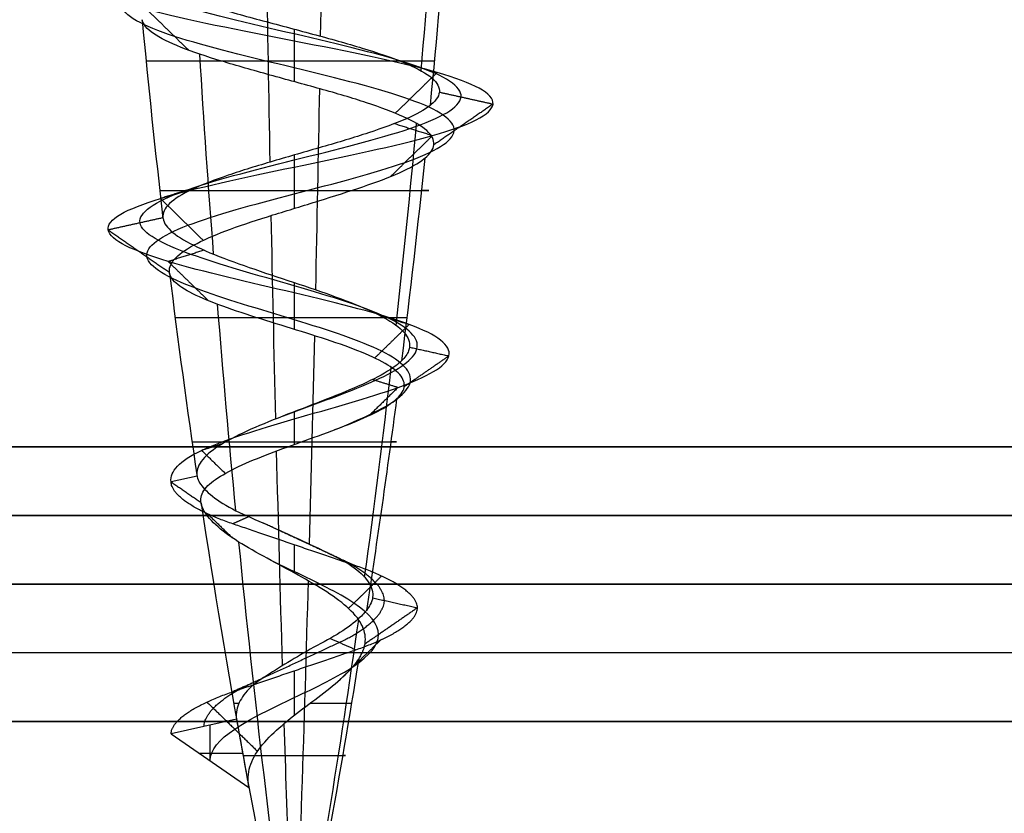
# Model space of a CAD drawing. Header units: millimetres. Extents: x -206 to 214, y -182 to 189.
# Tile 619 of 656: x 134.19 to 141.35, y 123.86 to 129.64. Entities that reach past the tile are written whole.
import ezdxf

# ---------------------------------------------------------------- set-up
doc = ezdxf.new("R2010")
doc.units = ezdxf.units.MM
doc.layers.add('Default', color=7, linetype='Continuous', true_color=0x000000)
doc.layers.add('Screw', color=7, linetype='Continuous', true_color=0xffffff)

msp = doc.modelspace()

# ---------------------------------------------------------------- linework, layer by layer
at = {"layer": 'Default'}
for p, q in [((213.1887, 125.5307, 715.5033), (-204.8113, 125.5307, 715.5033)), ((-204.8113, 125.5307, 1113.5033), (213.1887, 125.5307, 1113.5033)), ((213.1887, 125.5307, 914.5033), (-204.8113, 125.5307, 914.5033)), ((6.6382, 125.5307, 824.0033), (177.7392, 125.5307, 824.0033)), ((213.1887, 125.0307, 828.5033), (-204.8113, 125.0307, 828.5033)), ((106.6887, 124.5307, 719.0033), (204.1887, 124.5307, 719.0033))]:
    msp.add_line(p, q, dxfattribs=at)
for points in [[(-204.8113, 126.5307, 1114.5033), (4.1887, 126.5307, 1114.5033), (213.1887, 126.5307, 1114.5033)], [(213.1887, 126.5307, 714.5033), (4.1887, 126.5307, 714.5033), (-204.8113, 126.5307, 714.5033)], [(-204.8113, 126.0307, 1114.0033), (4.1887, 126.0307, 1114.0033), (213.1887, 126.0307, 1114.0033)], [(213.1887, 126.0307, 715.0033), (4.1887, 126.0307, 715.0033), (-204.8113, 126.0307, 715.0033)], [(213.1887, 125.5307, 828.0033), (4.1887, 125.5307, 828.0033), (-204.8113, 125.5307, 828.0033)], [(-204.8113, 125.5307, 820.0033), (4.1887, 125.5307, 820.0033), (213.1887, 125.5307, 820.0033)], [(204.1887, 125.5307, 723.5033), (4.1887, 125.5307, 723.5033), (-195.8113, 125.5307, 723.5033)], [(204.1887, 125.5307, 816.5033), (4.1887, 125.5307, 816.5033), (-195.8113, 125.5307, 816.5033)], [(204.1887, 125.5307, 770.0033), (4.1887, 125.5307, 770.0033), (-195.8113, 125.5307, 770.0033)], [(204.1887, 125.5307, 714.5033), (4.1887, 125.5307, 714.5033), (-195.8113, 125.5307, 714.5033)], [(204.1887, 125.5307, 723.5033), (4.1887, 125.5307, 723.5033), (-195.8113, 125.5307, 723.5033)], [(161.7392, 125.5307, 719.0033), (134.1887, 125.5307, 719.0033), (106.6382, 125.5307, 719.0033)], [(-204.8113, 124.5307, 829.0033), (4.1887, 124.5307, 829.0033), (213.1887, 124.5307, 829.0033)], [(204.1887, 124.5307, 714.5033), (4.1887, 124.5307, 714.5033), (-195.8113, 124.5307, 714.5033)], [(204.1887, 124.5307, 723.5033), (4.1887, 124.5307, 723.5033), (-195.8113, 124.5307, 723.5033)]]:
    msp.add_open_spline(points, degree=2, dxfattribs=at)
at = {"layer": 'Screw', "color": 7, "true_color": 0xffffff}
for p, q in [((135.4816, 126.3172, 721.5033), (135.2929, 126.2752, 721.5033)), ((135.7687, 124.5479, 721.5033), (135.2929, 124.442, 721.5033)), ((135.5758, 124.2468, 721.5033), (135.5758, 124.505, 721.5033)), ((135.2929, 124.442, 721.5033), (135.8587, 124.0516, 721.5033)), ((135.499, 124.2998, 721.5033), (135.8132, 124.2998, 721.5033))]:
    msp.add_line(p, q, dxfattribs=at)
at = {"layer": 'Screw', "color": 7, "true_color": 0xffffff, "extrusion": (-0.984564, -9.33495e-14, 0.175023)}
for start, end in [(84.570262, 85.936105), (82.86319, 84.216959), (81.144917, 82.553071), (78, 80.895867)]:
    msp.add_arc((-135.4167, 673.2493, -7.8068), 62.3281, start, end, dxfattribs=at)
at = {"layer": 'Screw', "color": 7, "true_color": 0xffffff, "extrusion": (-0.506335, -9.33495e-14, 0.862337)}
for start, end in [(84.337257, 85.700058), (82.623344, 83.9836), (80.920321, 82.340292), (78, 80.631533)]:
    msp.add_arc((-135.4167, 421.8095, 553.2219), 62.3281, start, end, dxfattribs=at)
at = {"layer": 'Screw', "color": 7, "true_color": 0xffffff, "extrusion": (-0.326888, 3.1003e-14, -0.945063)}
msp.add_arc((-135.4167, 168.0972, -726.3846), 62.3281, 274.536795, 275.895623, dxfattribs=at)
at = {"layer": 'Screw', "color": 7, "true_color": 0xffffff, "extrusion": (0.984564, 9.33495e-14, -0.175023)}
for start, end in [(263.723721, 265.073236), (261.991684, 263.363792), (260.321124, 261.775363), (258, 259.928549)]:
    msp.add_arc((135.4167, 795.1558, 7.8068), 62.3281, start, end, dxfattribs=at)
at = {"layer": 'Screw', "color": 7, "true_color": 0xffffff, "extrusion": (0.018848, -1.78742e-15, 0.999822)}
msp.add_arc((135.4167, -183.5185, 723.9421), 62.3281, 95.318782, 96.656729, dxfattribs=at)
at = {"layer": 'Screw', "color": 7, "true_color": 0xffffff, "extrusion": (0, 1, 0)}
for centre, radius, start, end in [((-136.1887, 721.5033, 129.338), 1.0778, 199.08, 1.08), ((-136.1887, 721.5033, 128.396), 0.9782, 1.08, 199.08), ((-136.1887, 721.5033, 127.4701), 0.8662, 199.08, 1.08), ((-136.1887, 721.5033, 126.5656), 0.7432, 1.08, 199.08), ((-136.1887, 721.5033, 124.6614), 0.4399, 336.54723, 1.08), ((-136.1887, 721.5033, 124.6614), 0.4399, 199.08, 255.18868), ((-136.1887, 721.5033, 124.2838), 0.3726, 1.08, 199.08)]:
    msp.add_arc(centre, radius, start, end, dxfattribs=at)
at = {"layer": 'Screw', "color": 7, "true_color": 0xffffff, "extrusion": (-0.772512, -9.33495e-14, -0.635)}
for start, end in [(83.103146, 84.449527), (81.371484, 82.765204), (78, 81.158889)]:
    msp.add_arc((-135.4167, 409.9368, -563.3621), 62.3281, start, end, dxfattribs=at)
at = {"layer": 'Screw', "color": 7, "true_color": 0xffffff, "extrusion": (-0.326888, 3.09822e-14, -0.945063)}
msp.add_arc((-135.4167, 168.0972, -726.3846), 62.3281, 276.250599, 277.6164, dxfattribs=at)
at = {"layer": 'Screw', "color": 7, "true_color": 0xffffff, "extrusion": (0.018848, -1.7859e-15, 0.999822)}
msp.add_arc((135.4167, -183.5185, 723.9421), 62.3281, 97.023724, 98.399306, dxfattribs=at)
at = {"layer": 'Screw', "color": 7, "true_color": 0xffffff, "extrusion": (-0.326888, 3.0996e-14, -0.945063)}
msp.add_arc((-135.4167, 168.0972, -726.3846), 62.3281, 277.873234, 279.304288, dxfattribs=at)
at = {"layer": 'Screw', "color": 7, "true_color": 0xffffff, "extrusion": (0.018848, -1.78546e-15, 0.999822)}
msp.add_arc((135.4167, -183.5185, 723.9421), 62.3281, 98.578453, 102, dxfattribs=at)
at = {"layer": 'Screw', "color": 7, "true_color": 0xffffff, "extrusion": (-0.326888, 3.09613e-14, -0.945063)}
msp.add_arc((-135.4167, 168.0972, -726.3846), 62.3281, 279.634019, 282, dxfattribs=at)
at = {"layer": 'Screw', "color": 7, "true_color": 0xffffff}
msp.add_arc((197.1419, 135.4167, 721.5033), 62.3281, 190.042531, 190.506244, dxfattribs=at)
for points, knots in [([(135.2929, 126.2752, 721.5033), (135.2833, 126.3516, 721.2688), (135.3518, 126.4279, 721.0193), (135.6777, 126.5807, 720.6394), (135.9242, 126.6571, 720.512), (136.4532, 126.8099, 720.4738), (136.7325, 126.8862, 720.5642), (137.1548, 127.039, 720.9325), (137.2945, 127.1154, 721.2088), (137.3327, 127.2682, 721.7978), (137.23, 127.3445, 722.1069), (136.8193, 127.4973, 722.5716), (136.5132, 127.5737, 722.7237), (135.8642, 127.7264, 722.7619), (135.5253, 127.8028, 722.6468), (135.0181, 127.9556, 722.1937), (134.848, 128.032, 721.8578), (134.8212, 128.1847, 721.1488), (134.9655, 128.2611, 720.7899), (135.4645, 128.4139, 720.2693), (135.8222, 128.4903, 720.111), (136.5552, 128.643, 720.0958), (136.926, 128.7194, 720.2392), (137.4636, 128.8722, 720.7552), (137.6268, 128.9486, 721.1248), (137.6421, 129.1013, 721.8818), (137.4937, 129.1777, 722.2645), (136.9607, 129.3305, 722.8191), (136.5792, 129.4069, 722.9872), (135.7982, 129.5596, 723.0025), (135.4035, 129.636, 722.8492), (134.832, 129.7888, 722.2992), (134.657, 129.8652, 721.9058), (134.6455, 130.0179, 721.1008), (134.8094, 130.0943, 720.6975), (135.3775, 130.2471, 720.1187), (135.7802, 130.3235, 719.9468), (136.5972, 130.4762, 719.9392), (137.0064, 130.5526, 720.1036), (137.5938, 130.7054, 720.6802), (137.7681, 130.7817, 721.0888), (137.7757, 130.9345, 721.9178), (137.6088, 131.0109, 722.333), (137.0238, 131.1637, 722.9288), (136.6092, 131.24, 723.1056), (135.7682, 131.3928, 723.1133), (135.347, 131.4692, 722.9439), (134.7427, 131.622, 722.3504), (134.5653, 131.6983, 721.9298), (134.5546, 131.8416, 721.1301), (134.6794, 131.9084, 720.7534), (135.1484, 132.0421, 720.1609), (135.4893, 132.1089, 719.9474), (136.2368, 132.2426, 719.7851), (136.6406, 132.3094, 719.837), (137.3294, 132.4431, 720.1901), (137.6118, 132.5099, 720.49), (137.9238, 132.6436, 721.2084), (137.9521, 132.7104, 721.6243), (137.7349, 132.8441, 722.3863), (137.4901, 132.9109, 722.7297), (136.8311, 133.0446, 723.186), (136.4193, 133.1114, 723.2973), (135.6112, 133.2451, 723.2311), (135.2179, 133.3119, 723.0538), (134.6288, 133.4456, 722.4835), (134.4352, 133.5124, 722.0925), (134.3406, 133.6461, 721.2688), (134.4511, 133.7129, 720.8416), (134.9124, 133.8466, 720.1512), (135.2653, 133.9134, 719.8895), (136.0599, 134.0471, 719.6485), (136.4987, 134.1139, 719.67), (137.2658, 134.2476, 719.9878), (137.5913, 134.3144, 720.2828), (137.9828, 134.4481, 721.0151), (138.0472, 134.5149, 721.4497), (137.8852, 134.6486, 722.2641), (137.6594, 134.7154, 722.6409), (137.0175, 134.8491, 723.1677), (136.6038, 134.916, 723.3157), (135.7735, 135.0496, 723.3157), (135.3598, 135.1165, 723.1677), (134.718, 135.2501, 722.6409), (134.4921, 135.317, 722.2641), (134.3301, 135.4506, 721.4497), (134.3946, 135.5175, 721.0151), (134.786, 135.6511, 720.2828), (135.1115, 135.718, 719.9878), (135.8787, 135.8516, 719.67), (136.3175, 135.9185, 719.6485), (137.1121, 136.0521, 719.8895), (137.465, 136.119, 720.1512), (137.9263, 136.2526, 720.8416), (138.033, 136.3195, 721.2678), (137.9516, 136.4532, 722.0941), (137.7638, 136.52, 722.4913), (137.1767, 136.6537, 723.0784), (136.7795, 136.7205, 723.2663), (135.9532, 136.8542, 723.3476), (135.527, 136.921, 723.2409), (134.8366, 137.0547, 722.7796), (134.5749, 137.1215, 722.4267), (134.3338, 137.2552, 721.6321), (134.3554, 137.322, 721.1933), (134.6731, 137.4557, 720.4262), (134.9682, 137.5225, 720.1006), (135.7005, 137.6562, 719.7092), (136.1351, 137.723, 719.6448), (136.9494, 137.8567, 719.8067), (137.3263, 137.9235, 720.0326), (137.853, 138.0572, 720.6745), (138.0011, 138.124, 721.0881), (138.0011, 138.2577, 721.9185), (137.853, 138.3245, 722.3321), (137.3263, 138.4582, 722.974), (136.9494, 138.525, 723.1999), (136.1351, 138.6587, 723.3619), (135.7005, 138.7255, 723.2974), (134.9682, 138.8592, 722.906), (134.6731, 138.926, 722.5804), (134.3554, 139.0597, 721.8133), (134.3338, 139.1265, 721.3745), (134.5749, 139.2602, 720.5799), (134.8366, 139.327, 720.227), (135.527, 139.4607, 719.7657), (135.9532, 139.5275, 719.659), (136.7795, 139.6612, 719.7403), (137.1767, 139.7281, 719.9282), (137.7638, 139.8617, 720.5153), (137.9516, 139.9286, 720.9125), (138.033, 140.0622, 721.7388), (137.9263, 140.1291, 722.165), (137.465, 140.2627, 722.8554), (137.1121, 140.3296, 723.1171), (136.3175, 140.4632, 723.3582), (135.8787, 140.5301, 723.3366), (135.1115, 140.6637, 723.0188), (134.786, 140.7306, 722.7238), (134.3946, 140.8642, 721.9915), (134.3301, 140.9311, 721.5569), (134.4921, 141.0647, 720.7425), (134.718, 141.1316, 720.3657), (135.3598, 141.2653, 719.8389), (135.7735, 141.3321, 719.6909), (136.6038, 141.4658, 719.6909), (137.0175, 141.5326, 719.8389), (137.6594, 141.6663, 720.3657), (137.8852, 141.7331, 720.7425), (138.0472, 141.8668, 721.5569), (137.9828, 141.9336, 721.9915), (137.5913, 142.0673, 722.7238), (137.2658, 142.1341, 723.0188), (136.4987, 142.2678, 723.3366), (136.0599, 142.3346, 723.3582), (135.2653, 142.4683, 723.1171), (134.9124, 142.5351, 722.8554), (134.4511, 142.6688, 722.165), (134.3443, 142.7356, 721.7388), (134.4257, 142.8693, 720.9125), (134.6136, 142.9361, 720.5153), (135.2007, 143.0698, 719.9282), (135.5979, 143.1366, 719.7403), (136.4242, 143.2703, 719.659), (136.8504, 143.3371, 719.7657), (137.5408, 143.4708, 720.227), (137.8025, 143.5376, 720.5799), (138.0435, 143.6713, 721.3745), (138.022, 143.7381, 721.8133), (137.7042, 143.8718, 722.5804), (137.4092, 143.9386, 722.906), (136.6769, 144.0723, 723.2974), (136.2423, 144.1391, 723.3619), (135.4279, 144.2728, 723.1999), (135.0511, 144.3396, 722.974), (134.5243, 144.4733, 722.3321), (134.3763, 144.54, 721.9191), (134.3763, 144.607, 721.5033)], [0.0909091, 0.0909091, 0.0909091, 0.0909091, 0.1022727, 0.1022727, 0.1136364, 0.1136364, 0.125, 0.125, 0.1363636, 0.1363636, 0.1477273, 0.1477273, 0.1590909, 0.1590909, 0.1704545, 0.1704545, 0.1818182, 0.1818182, 0.1931818, 0.1931818, 0.2045455, 0.2045455, 0.2159091, 0.2159091, 0.2272727, 0.2272727, 0.2386364, 0.2386364, 0.25, 0.25, 0.2613636, 0.2613636, 0.2727273, 0.2727273, 0.2840909, 0.2840909, 0.2954545, 0.2954545, 0.3068182, 0.3068182, 0.3181818, 0.3181818, 0.3295455, 0.3295455, 0.3409091, 0.3409091, 0.3522727, 0.3522727, 0.3636364, 0.3636364, 0.3735795, 0.3735795, 0.3835227, 0.3835227, 0.3934659, 0.3934659, 0.4034091, 0.4034091, 0.4133523, 0.4133523, 0.4232955, 0.4232955, 0.4332386, 0.4332386, 0.4431818, 0.4431818, 0.453125, 0.453125, 0.4630682, 0.4630682, 0.4730114, 0.4730114, 0.4829545, 0.4829545, 0.4928977, 0.4928977, 0.5028409, 0.5028409, 0.5127841, 0.5127841, 0.5227273, 0.5227273, 0.5326705, 0.5326705, 0.5426136, 0.5426136, 0.5525568, 0.5525568, 0.5625, 0.5625, 0.5724432, 0.5724432, 0.5823864, 0.5823864, 0.5923295, 0.5923295, 0.6022727, 0.6022727, 0.6122159, 0.6122159, 0.6221591, 0.6221591, 0.6321023, 0.6321023, 0.6420455, 0.6420455, 0.6519886, 0.6519886, 0.6619318, 0.6619318, 0.671875, 0.671875, 0.6818182, 0.6818182, 0.6917614, 0.6917614, 0.7017045, 0.7017045, 0.7116477, 0.7116477, 0.7215909, 0.7215909, 0.7315341, 0.7315341, 0.7414773, 0.7414773, 0.7514205, 0.7514205, 0.7613636, 0.7613636, 0.7713068, 0.7713068, 0.78125, 0.78125, 0.7911932, 0.7911932, 0.8011364, 0.8011364, 0.8110795, 0.8110795, 0.8210227, 0.8210227, 0.8309659, 0.8309659, 0.8409091, 0.8409091, 0.8508523, 0.8508523, 0.8607955, 0.8607955, 0.8707386, 0.8707386, 0.8806818, 0.8806818, 0.890625, 0.890625, 0.9005682, 0.9005682, 0.9105114, 0.9105114, 0.9204545, 0.9204545, 0.9303977, 0.9303977, 0.9403409, 0.9403409, 0.9502841, 0.9502841, 0.9602273, 0.9602273, 0.9701705, 0.9701705, 0.9801136, 0.9801136, 0.9900568, 0.9900568, 1, 1, 1, 1]), ([(136.1109, 126.7557, 720.7371), (136.1365, 126.7656, 720.7319), (136.1624, 126.7754, 720.7281), (136.3923, 126.8617, 720.7065), (136.611, 126.938, 720.7718), (136.9472, 127.0908, 721.0539), (137.0619, 127.1672, 721.2697), (137.1001, 127.32, 721.7369), (137.0224, 127.3963, 721.9855), (136.6978, 127.5491, 722.364), (136.4523, 127.6255, 722.4911), (135.9251, 127.7782, 722.5293), (135.6467, 127.8546, 722.4393), (135.2257, 128.0074, 722.0723), (135.0806, 128.0838, 721.7969), (135.0539, 128.2365, 721.2097), (135.1731, 128.3129, 720.9114), (135.5859, 128.4657, 720.4769), (135.8831, 128.5421, 720.3437), (136.4943, 128.6948, 720.3284), (136.8045, 128.7712, 720.4468), (137.256, 128.924, 720.8766), (137.3941, 129.0004, 721.1857), (137.4094, 129.1531, 721.8209), (137.2861, 129.2295, 722.1431), (136.8393, 129.3823, 722.6115), (136.5183, 129.4587, 722.7546), (135.8591, 129.6114, 722.7699), (135.525, 129.6878, 722.6416), (135.0396, 129.8406, 722.1778), (134.8897, 129.917, 721.8449), (134.8782, 130.0697, 721.1617), (135.017, 130.1461, 720.819), (135.4989, 130.2989, 720.3263), (135.8411, 130.3753, 720.1795), (136.5363, 130.528, 720.1718), (136.885, 130.6044, 720.3112), (137.3862, 130.7572, 720.8016), (137.5354, 130.8335, 721.1497), (137.5431, 130.9863, 721.8569), (137.4012, 131.0627, 722.2116), (136.9023, 131.2155, 722.7212), (136.5483, 131.2918, 722.873), (135.8291, 131.4446, 722.8806), (135.4685, 131.521, 722.7363), (134.9503, 131.6738, 722.2289), (134.798, 131.7501, 721.8689), (134.7873, 131.8934, 721.1834), (134.8931, 131.9602, 720.8598), (135.2944, 132.0939, 720.3497), (135.587, 132.1607, 720.1652), (136.2299, 132.2944, 720.0236), (136.5779, 132.3612, 720.0673), (137.1727, 132.4949, 720.3701), (137.4173, 132.5617, 720.6283), (137.6885, 132.6954, 721.2482), (137.714, 132.7622, 721.6077), (137.5278, 132.8959, 722.2678), (137.3165, 132.9627, 722.5658), (136.7461, 133.0964, 722.963), (136.389, 133.1632, 723.0605), (135.6871, 133.2969, 723.0048), (135.3447, 133.3637, 722.8516), (134.8309, 133.4974, 722.3567), (134.6615, 133.5642, 722.0167), (134.5774, 133.6979, 721.299), (134.6741, 133.7647, 720.9265), (135.0762, 133.8984, 720.3248), (135.3838, 133.9652, 720.0966), (136.0764, 134.0989, 719.8866), (136.4589, 134.1657, 719.9053), (137.1275, 134.2994, 720.1823), (137.4113, 134.3662, 720.4395), (137.7525, 134.4999, 721.0778), (137.8086, 134.5667, 721.4566), (137.6674, 134.7004, 722.1664), (137.4706, 134.7672, 722.4949), (136.9111, 134.9009, 722.954), (136.5506, 134.9678, 723.083), (135.8268, 135.1014, 723.083), (135.4662, 135.1683, 722.954), (134.9068, 135.3019, 722.4949), (134.7099, 135.3688, 722.1664), (134.5687, 135.5024, 721.4566), (134.6249, 135.5693, 721.0778), (134.9661, 135.7029, 720.4395), (135.2498, 135.7698, 720.1823), (135.9185, 135.9034, 719.9053), (136.301, 135.9703, 719.8866), (136.9935, 136.1039, 720.0966), (137.3011, 136.1708, 720.3248), (137.7032, 136.3044, 720.9265), (137.7963, 136.3713, 721.298), (137.7253, 136.505, 722.0183), (137.5616, 136.5718, 722.3645), (137.0498, 136.7055, 722.8762), (136.7036, 136.7723, 723.04), (135.9834, 136.906, 723.1109), (135.6119, 136.9728, 723.0178), (135.0101, 137.1065, 722.6158), (134.782, 137.1733, 722.3082), (134.5719, 137.307, 721.6156), (134.5907, 137.3738, 721.2331), (134.8677, 137.5075, 720.5644), (135.1249, 137.5743, 720.2807), (135.7631, 137.708, 719.9395), (136.1419, 137.7748, 719.8833), (136.8518, 137.9085, 720.0245), (137.1802, 137.9753, 720.2214), (137.6394, 138.109, 720.7809), (137.7684, 138.1758, 721.1414), (137.7684, 138.3095, 721.8652), (137.6394, 138.3763, 722.2257), (137.1802, 138.51, 722.7852), (136.8518, 138.5768, 722.9821), (136.1419, 138.7105, 723.1233), (135.7631, 138.7773, 723.0671), (135.1249, 138.911, 722.7259), (134.8677, 138.9778, 722.4422), (134.5907, 139.1115, 721.7735), (134.5719, 139.1783, 721.391), (134.782, 139.312, 720.6984), (135.0101, 139.3788, 720.3909), (135.6119, 139.5125, 719.9888), (135.9834, 139.5793, 719.8957), (136.7036, 139.713, 719.9667), (137.0498, 139.7799, 720.1304), (137.5616, 139.9135, 720.6422), (137.7253, 139.9804, 720.9883), (137.7963, 140.114, 721.7086), (137.7032, 140.1809, 722.0801), (137.3011, 140.3145, 722.6818), (136.9935, 140.3814, 722.91), (136.301, 140.515, 723.1201), (135.9185, 140.5819, 723.1013), (135.2498, 140.7155, 722.8243), (134.9661, 140.7824, 722.5671), (134.6249, 140.916, 721.9288), (134.5687, 140.9829, 721.55), (134.7099, 141.1165, 720.8402), (134.9068, 141.1834, 720.5117), (135.4662, 141.3171, 720.0526), (135.8268, 141.3839, 719.9236), (136.5506, 141.5176, 719.9236), (136.9111, 141.5844, 720.0526), (137.4706, 141.7181, 720.5117), (137.6674, 141.7849, 720.8402), (137.8086, 141.9186, 721.55), (137.7525, 141.9854, 721.9288), (137.4113, 142.1191, 722.5671), (137.1275, 142.1859, 722.8243), (136.4589, 142.3196, 723.1013), (136.0764, 142.3864, 723.1201), (135.3838, 142.5201, 722.91), (135.0762, 142.5869, 722.6818), (134.6741, 142.7206, 722.0801), (134.5811, 142.7874, 721.7086), (134.652, 142.9211, 720.9883), (134.8158, 142.9879, 720.6422), (135.3275, 143.1216, 720.1304), (135.6737, 143.1884, 719.9667), (136.394, 143.3221, 719.8957), (136.7654, 143.3889, 719.9888), (137.3672, 143.5226, 720.3909), (137.5953, 143.5894, 720.6984), (137.8054, 143.7231, 721.391), (137.7866, 143.7899, 721.7735), (137.5097, 143.9236, 722.4422), (137.2525, 143.9904, 722.7259), (136.6142, 144.1241, 723.0671), (136.2354, 144.1909, 723.1233), (135.5256, 144.3246, 722.9821), (135.1971, 144.3914, 722.7852), (134.738, 144.5251, 722.2257), (134.609, 144.5918, 721.8658), (134.609, 144.6588, 721.5033)], [2.782471, 2.782471, 2.782471, 2.782471, 2.974275, 2.974275, 4.461413, 4.461413, 5.948551, 5.948551, 7.435688, 7.435688, 8.922826, 8.922826, 10.409964, 10.409964, 11.897102, 11.897102, 13.384239, 13.384239, 14.871377, 14.871377, 16.358515, 16.358515, 17.845652, 17.845652, 19.33279, 19.33279, 20.819928, 20.819928, 22.307065, 22.307065, 23.794203, 23.794203, 25.281341, 25.281341, 26.768478, 26.768478, 28.255616, 28.255616, 29.742754, 29.742754, 31.229892, 31.229892, 32.717029, 32.717029, 34.204167, 34.204167, 35.691305, 35.691305, 36.99255, 36.99255, 38.293796, 38.293796, 39.595041, 39.595041, 40.896287, 40.896287, 42.197532, 42.197532, 43.498777, 43.498777, 44.800023, 44.800023, 46.101268, 46.101268, 47.402514, 47.402514, 48.703759, 48.703759, 50.005005, 50.005005, 51.30625, 51.30625, 52.607496, 52.607496, 53.908741, 53.908741, 55.209987, 55.209987, 56.511232, 56.511232, 57.812478, 57.812478, 59.113723, 59.113723, 60.414969, 60.414969, 61.716214, 61.716214, 63.01746, 63.01746, 64.318705, 64.318705, 65.619951, 65.619951, 66.921196, 66.921196, 68.222442, 68.222442, 69.523687, 69.523687, 70.824933, 70.824933, 72.126178, 72.126178, 73.427423, 73.427423, 74.728669, 74.728669, 76.029914, 76.029914, 77.33116, 77.33116, 78.632405, 78.632405, 79.933651, 79.933651, 81.234896, 81.234896, 82.536142, 82.536142, 83.837387, 83.837387, 85.138633, 85.138633, 86.439878, 86.439878, 87.741124, 87.741124, 89.042369, 89.042369, 90.343615, 90.343615, 91.64486, 91.64486, 92.946106, 92.946106, 94.247351, 94.247351, 95.548597, 95.548597, 96.849842, 96.849842, 98.151088, 98.151088, 99.452333, 99.452333, 100.753579, 100.753579, 102.054824, 102.054824, 103.35607, 103.35607, 104.657315, 104.657315, 105.95856, 105.95856, 107.259806, 107.259806, 108.561051, 108.561051, 109.862297, 109.862297, 111.163542, 111.163542, 112.464788, 112.464788, 113.766033, 113.766033, 115.067279, 115.067279, 116.368524, 116.368524, 117.66977, 117.66977, 118.971015, 118.971015, 118.971015, 118.971015]), ([(136.4848, 126.6556, 720.8077), (136.5774, 126.6929, 720.8369), (136.6661, 126.7301, 720.8841), (136.9023, 126.8438, 721.0802), (137.0116, 126.9202, 721.2829), (137.0498, 127.073, 721.7237), (136.9776, 127.1493, 721.9592), (136.6716, 127.3021, 722.3192), (136.4391, 127.3785, 722.4408), (135.9382, 127.5312, 722.479), (135.6729, 127.6076, 722.3944), (135.2706, 127.7604, 722.046), (135.1309, 127.8368, 721.7837), (135.1041, 127.9895, 721.2229), (135.2179, 128.0659, 720.9376), (135.6122, 128.2187, 720.5217), (135.8962, 128.2951, 720.3939), (136.4811, 128.4478, 720.3787), (136.7783, 128.5242, 720.4916), (137.2111, 128.677, 720.9029), (137.3439, 128.7534, 721.1989), (137.3591, 128.9061, 721.8077), (137.2412, 128.9825, 722.1168), (136.813, 129.1353, 722.5667), (136.5051, 129.2117, 722.7043), (135.8723, 129.3644, 722.7196), (135.5512, 129.4408, 722.5967), (135.0844, 129.5936, 722.1516), (134.9399, 129.67, 721.8317), (134.9285, 129.8227, 721.1749), (135.0619, 129.8991, 720.8452), (135.5252, 130.0519, 720.3711), (135.8543, 130.1283, 720.2297), (136.5231, 130.281, 720.2221), (136.8587, 130.3574, 720.3561), (137.3413, 130.5102, 720.8278), (137.4852, 130.5865, 721.1629), (137.4928, 130.7393, 721.8437), (137.3564, 130.8157, 722.1853), (136.8761, 130.9685, 722.6764), (136.5351, 131.0448, 722.8227), (135.8423, 131.1976, 722.8304), (135.4947, 131.274, 722.6914), (134.9951, 131.4268, 722.2027), (134.8483, 131.5031, 721.8557), (134.8375, 131.6464, 721.1949), (134.9392, 131.7132, 720.8828), (135.326, 131.8469, 720.3904), (135.6081, 131.9137, 720.2122), (136.2284, 132.0474, 720.0752), (136.5643, 132.1142, 720.1171), (137.1389, 132.2479, 720.409), (137.3752, 132.3147, 720.6582), (137.6377, 132.4484, 721.2568), (137.6626, 132.5152, 721.6042), (137.483, 132.6489, 722.2422), (137.279, 132.7157, 722.5304), (136.7278, 132.8494, 722.9148), (136.3825, 132.9162, 723.0094), (135.7034, 133.0499, 722.9559), (135.3721, 133.1167, 722.8079), (134.8746, 133.2504, 722.3293), (134.7104, 133.3172, 722.0003), (134.6285, 133.4509, 721.3056), (134.7223, 133.5177, 720.9449), (135.1116, 133.6514, 720.3623), (135.4094, 133.7182, 720.1414), (136.08, 133.8519, 719.938), (136.4503, 133.9187, 719.9562), (137.0977, 134.0524, 720.2243), (137.3724, 134.1192, 720.4733), (137.7027, 134.2529, 721.0913), (137.7571, 134.3197, 721.4581), (137.6204, 134.4534, 722.1453), (137.4298, 134.5202, 722.4633), (136.8881, 134.6539, 722.9079), (136.539, 134.7208, 723.0328), (135.8383, 134.8544, 723.0328), (135.4892, 134.9213, 722.9079), (134.9476, 135.0549, 722.4633), (134.757, 135.1218, 722.1453), (134.6203, 135.2554, 721.4581), (134.6747, 135.3223, 721.0913), (135.005, 135.4559, 720.4733), (135.2797, 135.5228, 720.2243), (135.9271, 135.6564, 719.9562), (136.2974, 135.7233, 719.938), (136.9679, 135.8569, 720.1414), (137.2657, 135.9238, 720.3623), (137.655, 136.0574, 720.9449), (137.7451, 136.1243, 721.3045), (137.6764, 136.258, 722.0019), (137.5179, 136.3248, 722.3371), (137.0224, 136.4585, 722.8325), (136.6873, 136.5253, 722.9911), (135.9899, 136.659, 723.0597), (135.6303, 136.7258, 722.9697), (135.0476, 136.8595, 722.5804), (134.8268, 136.9263, 722.2826), (134.6234, 137.06, 721.612), (134.6416, 137.1268, 721.2417), (134.9097, 137.2605, 720.5943), (135.1587, 137.3273, 720.3196), (135.7767, 137.461, 719.9893), (136.1434, 137.5278, 719.9349), (136.8307, 137.6615, 720.0716), (137.1487, 137.7283, 720.2622), (137.5932, 137.862, 720.8039), (137.7181, 137.9288, 721.1529), (137.7181, 138.0625, 721.8537), (137.5932, 138.1293, 722.2028), (137.1487, 138.263, 722.7444), (136.8307, 138.3298, 722.935), (136.1434, 138.4635, 723.0717), (135.7767, 138.5303, 723.0173), (135.1587, 138.664, 722.687), (134.9097, 138.7308, 722.4123), (134.6416, 138.8645, 721.7649), (134.6234, 138.9313, 721.3946), (134.8268, 139.065, 720.7241), (135.0476, 139.1318, 720.4263), (135.6303, 139.2655, 720.037), (135.9899, 139.3323, 719.9469), (136.6873, 139.466, 720.0155), (137.0224, 139.5329, 720.1741), (137.5179, 139.6665, 720.6696), (137.6764, 139.7334, 721.0047), (137.7451, 139.867, 721.7021), (137.655, 139.9339, 722.0617), (137.2657, 140.0675, 722.6443), (136.9679, 140.1344, 722.8652), (136.2974, 140.268, 723.0686), (135.9271, 140.3349, 723.0504), (135.2797, 140.4685, 722.7823), (135.005, 140.5354, 722.5333), (134.6747, 140.669, 721.9153), (134.6203, 140.7359, 721.5486), (134.757, 140.8695, 720.8613), (134.9476, 140.9364, 720.5433), (135.4892, 141.07, 720.0987), (135.8383, 141.1369, 719.9738), (136.539, 141.2706, 719.9738), (136.8881, 141.3374, 720.0987), (137.4298, 141.4711, 720.5433), (137.6204, 141.5379, 720.8613), (137.7571, 141.6716, 721.5486), (137.7027, 141.7384, 721.9153), (137.3724, 141.8721, 722.5333), (137.0977, 141.9389, 722.7823), (136.4503, 142.0726, 723.0504), (136.08, 142.1394, 723.0686), (135.4094, 142.2731, 722.8652), (135.1116, 142.3399, 722.6443), (134.7223, 142.4736, 722.0617), (134.6322, 142.5404, 721.7021), (134.7009, 142.6741, 721.0047), (134.8594, 142.7409, 720.6696), (135.3549, 142.8746, 720.1741), (135.6901, 142.9414, 720.0155), (136.3874, 143.0751, 719.9469), (136.7471, 143.1419, 720.037), (137.3297, 143.2756, 720.4263), (137.5506, 143.3424, 720.7241), (137.754, 143.4761, 721.3946), (137.7358, 143.5429, 721.7649), (137.4676, 143.6766, 722.4123), (137.2187, 143.7434, 722.687), (136.6007, 143.8771, 723.0173), (136.2339, 143.9439, 723.0717), (135.5467, 144.0776, 722.935), (135.2287, 144.1444, 722.7444), (134.7841, 144.2781, 722.2028), (134.6592, 144.3448, 721.8542), (134.6592, 144.4118, 721.5033)], [9.962929, 9.962929, 9.962929, 9.962929, 10.425509, 10.425509, 11.373282, 11.373282, 12.321056, 12.321056, 13.268829, 13.268829, 14.216603, 14.216603, 15.164377, 15.164377, 16.11215, 16.11215, 17.059924, 17.059924, 18.007697, 18.007697, 18.955471, 18.955471, 19.903244, 19.903244, 20.851018, 20.851018, 21.798791, 21.798791, 22.746565, 22.746565, 23.694338, 23.694338, 24.642112, 24.642112, 25.589885, 25.589885, 26.537659, 26.537659, 27.485432, 27.485432, 28.433206, 28.433206, 29.38098, 29.38098, 30.328753, 30.328753, 31.158055, 31.158055, 31.987357, 31.987357, 32.816659, 32.816659, 33.64596, 33.64596, 34.475262, 34.475262, 35.304564, 35.304564, 36.133866, 36.133866, 36.963168, 36.963168, 37.79247, 37.79247, 38.621772, 38.621772, 39.451073, 39.451073, 40.280375, 40.280375, 41.109677, 41.109677, 41.938979, 41.938979, 42.768281, 42.768281, 43.597583, 43.597583, 44.426884, 44.426884, 45.256186, 45.256186, 46.085488, 46.085488, 46.91479, 46.91479, 47.744092, 47.744092, 48.573394, 48.573394, 49.402695, 49.402695, 50.231997, 50.231997, 51.061299, 51.061299, 51.890601, 51.890601, 52.719903, 52.719903, 53.549205, 53.549205, 54.378507, 54.378507, 55.207808, 55.207808, 56.03711, 56.03711, 56.866412, 56.866412, 57.695714, 57.695714, 58.525016, 58.525016, 59.354318, 59.354318, 60.183619, 60.183619, 61.012921, 61.012921, 61.842223, 61.842223, 62.671525, 62.671525, 63.500827, 63.500827, 64.330129, 64.330129, 65.15943, 65.15943, 65.988732, 65.988732, 66.818034, 66.818034, 67.647336, 67.647336, 68.476638, 68.476638, 69.30594, 69.30594, 70.135242, 70.135242, 70.964543, 70.964543, 71.793845, 71.793845, 72.623147, 72.623147, 73.452449, 73.452449, 74.281751, 74.281751, 75.111053, 75.111053, 75.940354, 75.940354, 76.769656, 76.769656, 77.598958, 77.598958, 78.42826, 78.42826, 79.257562, 79.257562, 80.086864, 80.086864, 80.916165, 80.916165, 81.745467, 81.745467, 82.574769, 82.574769, 83.404071, 83.404071, 83.404071, 83.404071]), ([(135.0477, 130.0242, 721.5248), (135.0521, 129.9979, 721.6272), (135.0702, 129.9713, 721.7296), (135.1417, 129.911, 721.9515), (135.2049, 129.8766, 722.071), (135.3659, 129.8088, 722.2774), (135.4658, 129.7742, 722.3673), (135.6863, 129.7059, 722.5045), (135.8099, 129.6715, 722.5542), (136.0623, 129.6036, 722.6068), (136.1946, 129.5691, 722.6107), (136.4475, 129.5008, 722.5733), (136.5718, 129.4662, 722.5319), (136.7945, 129.3983, 722.4106), (136.8963, 129.3639, 722.3293), (137.062, 129.2956, 722.1402), (137.1286, 129.2609, 722.03), (137.2181, 129.1928, 721.7973), (137.2425, 129.1583, 721.6717), (137.2459, 129.0902, 721.4245), (137.2254, 129.0554, 721.2996), (137.1819, 129.0189, 721.1763), (137.1792, 129.0167, 721.169), (137.1765, 129.0145, 721.1616)], [0.6636834, 0.6636834, 0.6636834, 0.6636834, 0.6722664, 0.6722664, 0.6833241, 0.6833241, 0.6943188, 0.6943188, 0.705226, 0.705226, 0.7160626, 0.7160626, 0.7268053, 0.7268053, 0.7374784, 0.7374784, 0.7480543, 0.7480543, 0.7585549, 0.7585549, 0.7689612, 0.7689612, 0.7696235, 0.7696235, 0.7696235, 0.7696235]), ([(137.1379, 128.6306, 721.175), (137.1782, 128.6635, 721.2807), (137.2007, 128.6964, 721.395), (137.2068, 128.763, 721.6255), (137.1891, 128.7978, 721.7449), (137.1146, 128.8654, 721.9691), (137.0563, 128.8992, 722.0768), (136.9083, 128.9661, 722.2639), (136.8165, 129.0006, 722.3457), (136.6119, 129.0683, 722.4726), (136.496, 129.1022, 722.519), (136.2579, 129.1687, 722.569), (136.1326, 129.2027, 722.5731), (135.8899, 129.2703, 722.5392), (135.7691, 129.3044, 722.5001), (135.5502, 129.3708, 722.3843), (135.4492, 129.4043, 722.3059), (135.2814, 129.4713, 722.1214), (135.2124, 129.5053, 722.0125), (135.1163, 129.5715, 721.7797), (135.0883, 129.6048, 721.6528), (135.0824, 129.6386, 721.5259), (135.0824, 129.6388, 721.525), (135.0824, 129.639, 721.5242)], [0.28553465, 0.28553465, 0.28553465, 0.28553465, 0.29401019, 0.29401019, 0.30280503, 0.30280503, 0.31169175, 0.31169175, 0.32063394, 0.32063394, 0.32968449, 0.32968449, 0.33877723, 0.33877723, 0.34797806, 0.34797806, 0.35722453, 0.35722453, 0.36656009, 0.36656009, 0.3759536, 0.3759536, 0.37601776, 0.37601776, 0.37601776, 0.37601776]), ([(137.1765, 129.0145, 721.1616), (137.136, 128.9827, 721.0548), (137.0771, 128.9504, 720.9535), (136.9271, 128.8845, 720.7728), (136.8321, 128.8497, 720.6926), (136.6242, 128.7813, 720.5725), (136.5084, 128.7467, 720.5305), (136.2739, 128.6785, 720.4904), (136.1519, 128.6439, 720.4912), (135.9205, 128.5753, 720.5346), (135.8078, 128.5406, 720.5773), (135.6078, 128.4723, 720.6971), (135.5177, 128.4376, 720.7757), (135.3736, 128.3692, 720.9558), (135.3172, 128.3347, 721.0596), (135.2456, 128.2665, 721.2761), (135.2291, 128.2317, 721.3917), (135.2336, 128.195, 721.5103), (135.2338, 128.1933, 721.5158), (135.2341, 128.1916, 721.5213)], [0.76962346, 0.76962346, 0.76962346, 0.76962346, 0.77928099, 0.77928099, 0.7895125, 0.7895125, 0.79964683, 0.79964683, 0.80969778, 0.80969778, 0.81964254, 0.81964254, 0.82950608, 0.82950608, 0.83926127, 0.83926127, 0.84891991, 0.84891991, 0.84938904, 0.84938904, 0.84938904, 0.84938904]), ([(135.2817, 127.7952, 721.5204), (135.2811, 127.7982, 721.5105), (135.2807, 127.8013, 721.5005), (135.2779, 127.8371, 721.3851), (135.2939, 127.8723, 721.2784), (135.361, 127.9418, 721.0764), (135.414, 127.9769, 720.9788), (135.549, 128.0456, 720.8094), (135.6329, 128.0806, 720.7354), (135.8197, 128.1494, 720.6212), (135.9255, 128.1839, 720.5799), (136.1427, 128.2516, 720.5363), (136.257, 128.2862, 720.5337), (136.4784, 128.3549, 720.5671), (136.5885, 128.3895, 720.6042), (136.7875, 128.457, 720.7129), (136.879, 128.4911, 720.7861), (137.0304, 128.5594, 720.9576), (137.0922, 128.5942, 721.0588), (137.1356, 128.6287, 721.1691), (137.1367, 128.6296, 721.172), (137.1379, 128.6306, 721.175)], [0.21790536, 0.21790536, 0.21790536, 0.21790536, 0.21865324, 0.21865324, 0.22660347, 0.22660347, 0.23475729, 0.23475729, 0.24295812, 0.24295812, 0.25126662, 0.25126662, 0.25962991, 0.25962991, 0.26811504, 0.26811504, 0.27665183, 0.27665183, 0.28529787, 0.28529787, 0.28553465, 0.28553465, 0.28553465, 0.28553465]), ([(135.2341, 128.1916, 721.5213), (135.2401, 128.1585, 721.6276), (135.2643, 128.1241, 721.7339), (135.3475, 128.0548, 721.9341), (135.4092, 128.019, 722.0302), (135.5597, 127.948, 722.1915), (135.6504, 127.9117, 722.2591), (135.8458, 127.8402, 722.356), (135.953, 127.8042, 722.3871), (136.1673, 127.7331, 722.4089), (136.2772, 127.6968, 722.4003), (136.4824, 127.6251, 722.3458), (136.5808, 127.5889, 722.2997), (136.7515, 127.5176, 722.1779), (136.8263, 127.4813, 722.1009), (136.9411, 127.4095, 721.9291), (136.9831, 127.3731, 721.8322), (137.029, 127.3016, 721.6337), (137.0339, 127.2653, 721.5294), (137.011, 127.2048, 721.3625), (136.9934, 127.1802, 721.2964), (136.9684, 127.1557, 721.2336)], [0.84938904, 0.84938904, 0.84938904, 0.84938904, 0.85846734, 0.85846734, 0.86795273, 0.86795273, 0.87736896, 0.87736896, 0.88666709, 0.88666709, 0.8958651, 0.8958651, 0.90494255, 0.90494255, 0.9139247, 0.9139247, 0.9227773, 0.9227773, 0.93153669, 0.93153669, 0.93736705, 0.93736705, 0.93736705, 0.93736705]), ([(136.9328, 126.8789, 721.2459), (136.9336, 126.8796, 721.248), (136.9344, 126.8804, 721.2501), (136.9687, 126.9122, 721.3381), (136.987, 126.9432, 721.4313), (136.9908, 127.0052, 721.617), (136.9759, 127.0369, 721.7121), (136.9147, 127.0986, 721.8906), (136.8671, 127.1295, 721.9762), (136.7467, 127.1909, 722.1248), (136.6721, 127.2224, 722.1896), (136.5059, 127.2841, 722.2894), (136.4118, 127.315, 722.3253), (136.2187, 127.3759, 722.3625), (136.1172, 127.407, 722.3641), (135.9207, 127.4686, 722.3329), (135.823, 127.4997, 722.2991), (135.6466, 127.5603, 722.2011), (135.5658, 127.5911, 722.1354), (135.4319, 127.6517, 721.9815), (135.3775, 127.6818, 721.8907), (135.307, 127.7388, 721.7074), (135.2871, 127.7665, 721.6137), (135.2817, 127.7952, 721.5204)], [0.14451072, 0.14451072, 0.14451072, 0.14451072, 0.14468214, 0.14468214, 0.15167634, 0.15167634, 0.1587722, 0.1587722, 0.16595911, 0.16595911, 0.17322268, 0.17322268, 0.18059749, 0.18059749, 0.18803088, 0.18803088, 0.19558335, 0.19558335, 0.2031895, 0.2031895, 0.21089184, 0.21089184, 0.21790536, 0.21790536, 0.21790536, 0.21790536]), ([(136.9684, 127.1557, 721.2336), (136.9562, 127.144, 721.2035), (136.9425, 127.1322, 721.1742), (136.8799, 127.0848, 721.0597), (136.8162, 127.0484, 720.9809), (136.6681, 126.9762, 720.8547), (136.5821, 126.9394, 720.805), (136.4016, 126.8672, 720.741), (136.3048, 126.8306, 720.7255), (136.1165, 126.7583, 720.7305), (136.0225, 126.7213, 720.7504), (135.8516, 126.6487, 720.8214), (135.7722, 126.612, 720.873), (135.6407, 126.5393, 720.9987), (135.5864, 126.5022, 721.074), (135.5107, 126.4291, 721.2356), (135.4878, 126.3922, 721.3239), (135.4798, 126.3428, 721.4424), (135.4797, 126.33, 721.4729), (135.4816, 126.3172, 721.5033)], [0.93736705, 0.93736705, 0.93736705, 0.93736705, 0.94016165, 0.94016165, 0.94869079, 0.94869079, 0.95708589, 0.95708589, 0.96537684, 0.96537684, 0.9735392, 0.9735392, 0.98158546, 0.98158546, 0.98951045, 0.98951045, 0.99730872, 0.99730872, 1, 1, 1, 1]), ([(135.5112, 126.1196, 721.5161), (135.5108, 126.1216, 721.5116), (135.5105, 126.1235, 721.5072), (135.5049, 126.1609, 721.422), (135.5151, 126.1937, 721.3377), (135.5639, 126.2554, 721.1819), (135.6024, 126.2854, 721.1082), (135.702, 126.347, 720.9777), (135.7652, 126.3793, 720.9197), (135.9077, 126.4423, 720.8291), (135.9893, 126.4741, 720.7958), (136.1576, 126.5365, 720.7599), (136.2466, 126.5682, 720.7569), (136.4195, 126.6311, 720.7816), (136.5058, 126.6628, 720.8102), (136.6622, 126.7248, 720.8948), (136.7341, 126.7561, 720.9521), (136.852, 126.8179, 721.0855), (136.8998, 126.8488, 721.1633), (136.9328, 126.8789, 721.2459)], [0.09171949, 0.09171949, 0.09171949, 0.09171949, 0.09206875, 0.09206875, 0.09842565, 0.09842565, 0.10462555, 0.10462555, 0.1110412, 0.1110412, 0.11759669, 0.11759669, 0.12421277, 0.12421277, 0.13095434, 0.13095434, 0.13775803, 0.13775803, 0.14451072, 0.14451072, 0.14451072, 0.14451072]), ([(135.4824, 126.3123, 721.5166), (135.4881, 126.2842, 721.5934), (135.5069, 126.2532, 721.6691), (135.5689, 126.1878, 721.8122), (135.6144, 126.1524, 721.8807), (135.7271, 126.0824, 721.9987), (135.797, 126.0477, 722.0493), (135.948, 125.9823, 722.1199), (136.0298, 125.9462, 722.1399), (136.1864, 125.8752, 722.148), (136.2634, 125.8393, 722.1381), (136.4107, 125.7691, 722.0914), (136.4835, 125.7356, 722.0527), (136.6036, 125.6676, 721.9538), (136.653, 125.6309, 721.8936), (136.7228, 125.5586, 721.7647), (136.7456, 125.5221, 721.6947), (136.7646, 125.4516, 721.55), (136.7603, 125.4185, 721.4721), (136.7338, 125.3684, 721.3739), (136.7244, 125.3541, 721.3474), (136.7131, 125.3396, 721.3219)], [0.0035642, 0.0035642, 0.0035642, 0.0035642, 0.0652627, 0.0652627, 0.1310071, 0.1310071, 0.1990783, 0.1990783, 0.265971, 0.265971, 0.3288149, 0.3288149, 0.3938542, 0.3938542, 0.4568098, 0.4568098, 0.5170571, 0.5170571, 0.5789705, 0.5789705, 0.6025161, 0.6025161, 0.6025161, 0.6025161]), ([(136.6573, 124.9858, 721.3412), (136.6642, 124.9964, 721.3558), (136.6705, 125.007, 721.3706), (136.6983, 125.0603, 721.4475), (136.7084, 125.1031, 721.5149), (136.7025, 125.1877, 721.6489), (136.6857, 125.2303, 721.7174), (136.6275, 125.3134, 721.843), (136.585, 125.3551, 721.9014), (136.4815, 125.4379, 721.9986), (136.4184, 125.4797, 722.0382), (136.2822, 125.5612, 722.0912), (136.2071, 125.6021, 722.1049), (136.0575, 125.6834, 722.104), (135.9807, 125.7246, 722.0889), (135.838, 125.8048, 722.0315), (135.7705, 125.8447, 721.988), (135.6559, 125.9256, 721.8806), (135.6077, 125.968, 721.8151), (135.5395, 126.0469, 721.6733), (135.518, 126.0845, 721.5953), (135.5112, 126.1196, 721.5161)], [0.0359002, 0.0359002, 0.0359002, 0.0359002, 0.03728194, 0.03728194, 0.042918, 0.042918, 0.04869105, 0.04869105, 0.05453393, 0.05453393, 0.06051555, 0.06051555, 0.06657532, 0.06657532, 0.07276908, 0.07276908, 0.0790522, 0.0790522, 0.08547717, 0.08547717, 0.09171949, 0.09171949, 0.09171949, 0.09171949]), ([(135.5758, 124.2468, 721.5033), (135.5758, 124.3233, 721.3425), (135.6419, 124.3996, 721.1834), (135.8688, 124.5523, 720.9565), (136.0282, 124.6287, 720.8904), (136.3491, 124.7815, 720.8904), (136.5086, 124.8579, 720.9565), (136.7355, 125.0106, 721.1834), (136.8015, 125.087, 721.3429), (136.8015, 125.2398, 721.6638), (136.7355, 125.3162, 721.8232), (136.5086, 125.4689, 722.0501), (136.3491, 125.5453, 722.1162), (136.1356, 125.6469, 722.1162), (136.0827, 125.6722, 722.109), (136.0314, 125.6975, 722.0952)], [0, 0, 0, 0, 0.947774, 0.947774, 1.895547, 1.895547, 2.843321, 2.843321, 3.791094, 3.791094, 4.738868, 4.738868, 5.686641, 5.686641, 6.000094, 6.000094, 6.000094, 6.000094]), ([(136.7131, 125.3396, 721.3219), (136.6961, 125.318, 721.2839), (136.6749, 125.2958, 721.248), (136.6095, 125.2372, 721.1614), (136.5581, 125.2, 721.1147), (136.4406, 125.1297, 721.0431), (136.3725, 125.0949, 721.0183), (136.2433, 125.0216, 721.0004), (136.1796, 124.9843, 721.004), (136.0581, 124.9101, 721.0341), (135.9982, 124.8727, 721.0617), (135.8947, 124.8026, 721.1381), (135.8525, 124.7637, 721.1868), (135.7955, 124.6884, 721.2885), (135.7776, 124.6512, 721.3421), (135.7655, 124.5923, 721.4317), (135.7649, 124.5696, 721.4676), (135.7687, 124.5479, 721.5033)], [0.6025161, 0.6025161, 0.6025161, 0.6025161, 0.6376367, 0.6376367, 0.695451, 0.695451, 0.7540424, 0.7540424, 0.8082466, 0.8082466, 0.8637674, 0.8637674, 0.9186339, 0.9186339, 0.9683673, 0.9683673, 1, 1, 1, 1]), ([(135.8587, 124.0516, 721.5033), (135.8493, 124.1024, 721.4532), (135.8518, 124.1529, 721.3993), (135.881, 124.2502, 721.2975), (135.908, 124.2985, 721.2485), (135.9807, 124.3929, 721.1663), (136.0276, 124.4402, 721.1321), (136.132, 124.5317, 721.0862), (136.1908, 124.5775, 721.0742), (136.3088, 124.6675, 721.0749), (136.3697, 124.7127, 721.0881), (136.4815, 124.8005, 721.138), (136.5335, 124.8445, 721.1755), (136.6085, 124.9206, 721.2563), (136.6362, 124.9535, 721.2972), (136.6573, 124.9858, 721.3412)], [0, 0, 0, 0, 0.00517405, 0.00517405, 0.01034873, 0.01034873, 0.01558777, 0.01558777, 0.02087104, 0.02087104, 0.02626269, 0.02626269, 0.03170822, 0.03170822, 0.0359002, 0.0359002, 0.0359002, 0.0359002])]:
    msp.add_open_spline(points, degree=3, knots=knots, dxfattribs=at)
for points, degree in [([(135.1178, 129.7124, 722.5742), (135.2695, 129.5644, 722.4225), (135.4212, 129.4164, 722.2708)], 2), ([(136.1887, 129.5704, 722.6035), (136.1887, 129.5268, 722.7992), (136.1887, 129.4832, 722.9949)], 2), ([(136.1887, 129.4832, 722.9949), (136.1887, 129.3354, 722.7806), (136.1887, 129.1875, 722.5663)], 2), ([(136.951, 129.3411, 722.2656), (137.0891, 129.2976, 722.4037), (137.2272, 129.2541, 722.5418)], 2), ([(137.2272, 129.2541, 722.5418), (137.0754, 129.106, 722.39), (136.9236, 128.9579, 722.2383)], 2), ([(137.2439, 129.1119, 721.5033), (137.4391, 129.0684, 721.5033), (137.6344, 129.025, 721.5033)], 2), ([(137.6344, 129.025, 721.5033), (137.419, 128.8763, 721.5033), (137.2036, 128.7277, 721.5033)], 2), ([(136.9181, 128.8829, 720.7739), (137.0564, 128.8394, 720.6355), (137.1948, 128.7958, 720.4972)], 2), ([(137.1948, 128.7958, 720.4972), (137.0416, 128.6464, 720.6504), (136.8885, 128.4969, 720.8035)], 2), ([(136.1887, 128.6541, 720.4962), (136.1887, 128.6104, 720.2998), (136.1887, 128.5667, 720.1034)], 2), ([(136.1887, 128.5667, 720.1034), (136.1887, 128.4161, 720.3216), (136.1887, 128.2655, 720.5399)], 2), ([(135.4946, 128.4255, 720.8092), (135.3548, 128.3815, 720.6694), (135.215, 128.3375, 720.5296)], 2), ([(135.215, 128.3375, 720.5296), (135.3709, 128.1854, 720.6855), (135.5268, 128.0333, 720.8414)], 2), ([(135.2333, 128.1971, 721.5033), (135.034, 128.1527, 721.5033), (134.8346, 128.1084, 721.5033)], 2), ([(134.8346, 128.1084, 721.5033), (135.0577, 127.9544, 721.5033), (135.2809, 127.8004, 721.5033)], 2), ([(135.5329, 127.9614, 722.1591), (135.4023, 127.9203, 722.2897), (135.2717, 127.8792, 722.4203)], 2), ([(135.2717, 127.8792, 722.4203), (135.4184, 127.7361, 722.2736), (135.565, 127.593, 722.127)], 2), ([(136.1887, 127.7259, 722.402), (136.1887, 127.688, 722.5724), (136.1887, 127.6501, 722.7428)], 2), ([(136.1887, 127.6501, 722.7428), (136.1887, 127.5175, 722.5507), (136.1887, 127.385, 722.3586)], 2), ([(136.8031, 127.4907, 722.1178), (136.9139, 127.4558, 722.2285), (137.0246, 127.4209, 722.3393)], 2), ([(137.0246, 127.4209, 722.3393), (136.8993, 127.2986, 722.214), (136.774, 127.1764, 722.0886)], 2), ([(137.3136, 127.1918, 721.5033), (137.1509, 127.0795, 721.5033), (136.9882, 126.9672, 721.5033)], 2), ([(137.027, 127.2556, 721.5033), (137.1703, 127.2237, 721.5033), (137.3136, 127.1918, 721.5033)], 2), ([(136.7592, 127.0207, 720.9328), (136.8514, 126.9917, 720.8406), (136.9436, 126.9626, 720.7484)], 2), ([(136.9436, 126.9626, 720.7484), (136.8386, 126.8601, 720.8534), (136.7335, 126.7576, 720.9585)], 2), ([(136.1887, 126.786, 720.7289), (136.1887, 126.7597, 720.6109), (136.1887, 126.7335, 720.4929)], 2), ([(136.1887, 126.7335, 720.4929), (136.1887, 126.6404, 720.6278), (136.1887, 126.5474, 720.7626)], 2), ([(135.6646, 126.5515, 720.9792), (135.5897, 126.5279, 720.9043), (135.5148, 126.5043, 720.8294)], 2), ([(135.5148, 126.5043, 720.8294), (135.6007, 126.4204, 720.9154), (135.6867, 126.3365, 721.0013)], 2), ([(135.2929, 126.2752, 721.5033), (135.4016, 126.2002, 721.5033), (135.5102, 126.1252, 721.5033)], 2), ([(135.4816, 126.3172, 721.5033), (135.4818, 126.3156, 721.5077), (135.4821, 126.314, 721.5122), (135.4824, 126.3123, 721.5166)], 3), ([(135.5553, 126.046, 722.1367), (135.646, 125.9575, 722.046), (135.7367, 125.869, 721.9553)], 2), ([(135.8573, 126.0215, 722.0773), (135.799, 125.9956, 722.1782), (135.7408, 125.9696, 722.2791)], 2), ([(136.1887, 125.8169, 722.3991), (136.1887, 125.7145, 722.2507), (136.1887, 125.6121, 722.1022)], 2), ([(136.4971, 125.7262, 722.0375), (136.5668, 125.6952, 722.1583), (136.6366, 125.6641, 722.2791)], 2), ([(136.8221, 125.5877, 722.1367), (136.7024, 125.471, 722.0171), (136.5828, 125.3542, 721.8974)], 2), ([(136.7585, 125.4312, 721.5033), (136.9215, 125.3949, 721.5033), (137.0845, 125.3586, 721.5033)], 2), ([(137.0845, 125.3586, 721.5033), (136.8938, 125.227, 721.5033), (136.7031, 125.0955, 721.5033)], 2), ([(136.4493, 125.1365, 721.052), (136.5429, 125.0948, 720.8897), (136.6366, 125.0531, 720.7275)], 2), ([(136.8221, 125.1294, 720.8699), (136.6717, 124.9827, 721.0203), (136.5212, 124.8359, 721.1708)], 2), ([(136.1887, 124.9003, 720.6075), (136.1887, 124.7378, 720.843), (136.1887, 124.5754, 721.0785)], 2), ([(135.953, 124.842, 721.0952), (135.8469, 124.7948, 720.9113), (135.7408, 124.7475, 720.7275)], 2), ([(135.5553, 124.6711, 720.8699), (135.7383, 124.4925, 721.0529), (135.9214, 124.3139, 721.236)], 2)]:
    msp.add_open_spline(points, degree=degree, dxfattribs=at)
for points, weights, knots in [([(135.2929, 124.442, 721.5033), (135.2929, 124.5948, 720.9861), (135.7408, 124.7475, 720.7275), (136.1887, 124.9003, 720.4689), (136.6366, 125.0531, 720.7275), (137.0845, 125.2058, 720.9861), (137.0845, 125.3586, 721.5033), (137.0845, 125.5114, 722.0205), (136.6366, 125.6641, 722.2791), (136.1887, 125.8169, 722.5377), (135.7408, 125.9696, 722.2791), (135.2929, 126.1224, 722.0205), (135.2929, 126.2752, 721.5033)], [1, 0.866025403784, 1, 0.866025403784, 1, 0.866025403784, 1, 0.866025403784, 1, 0.866025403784, 1, 0.866025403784, 1], [0, 0, 0, 0.166667, 0.166667, 0.333333, 0.333333, 0.5, 0.5, 0.666667, 0.666667, 0.833333, 0.833333, 1, 1, 1]), ([(135.5332, 124.4955, 721.5033), (135.5332, 124.6483, 721.1249), (135.8609, 124.801, 720.9356), (136.1887, 124.9538, 720.7464), (136.5164, 125.1066, 720.9356), (136.8442, 125.2593, 721.1249), (136.8442, 125.4121, 721.5033), (136.8442, 125.5649, 721.8817), (136.5164, 125.7176, 722.071), (136.2526, 125.8406, 722.2233), (135.966, 125.9742, 722.1198)], [1, 0.866025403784, 1, 0.866025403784, 1, 0.866025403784, 1, 0.866025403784, 1, 0.889248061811, 0.961605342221], [0, 0, 0, 0.1666667, 0.1666667, 0.3333333, 0.3333333, 0.5, 0.5, 0.6666667, 0.6666667, 0.804444, 0.804444, 0.804444])]:
    msp.add_rational_spline(points, weights, degree=2, knots=knots, dxfattribs=at)

doc.saveas('drawing.dxf')
